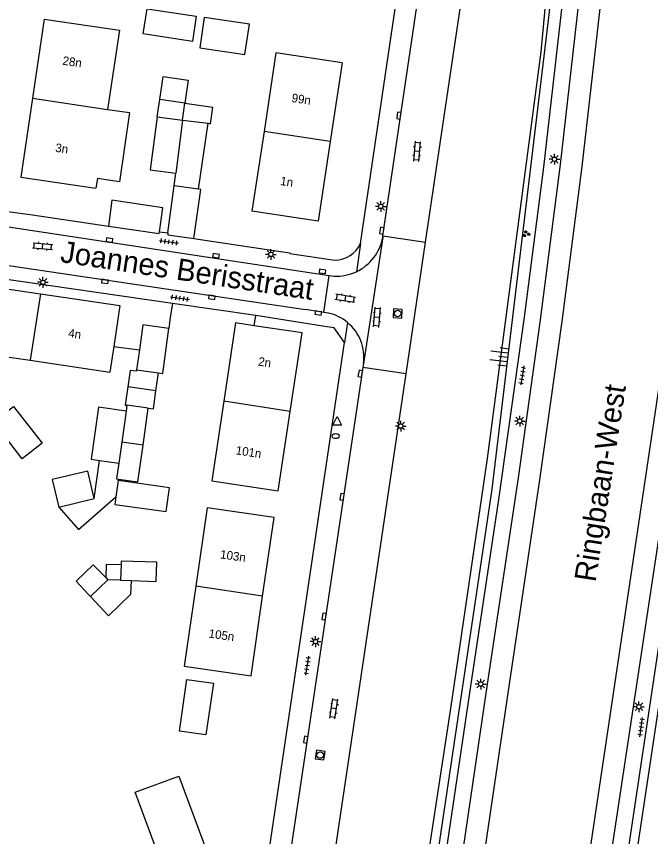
# Model space of a CAD drawing. Extents: x 131000 to 133014, y 396499 to 399001.
# Drawn here: x 132619.9 to 132693.3, y 397224 to 397319 of the extents above; entities that cross this region are included whole.
import ezdxf

# ---------------------------------------------------------------- set-up
doc = ezdxf.new("R2010")
doc.units = 0
for name, color, linetype in [('gg-afsc-erfafscheiding', 7, 'Continuous'), ('gg-afsc-hekwerk', 7, 'Continuous'), ('gg-anno-huisnummerreeks BGT', 7, 'Continuous'), ('gg-anno-openbare ruimte label', 7, 'Continuous'), ('gg-bbg-bijgebouw', 7, 'Continuous'), ('gg-bbg-gedigitaliseerde bebouwing', 7, 'Continuous'), ('gg-bbg-gedigitaliseerde bijgebouw', 7, 'Continuous'), ('gg-bbg-hoofdgebouw', 7, 'Continuous'), ('gg-bbg-luifel en loopbrug', 7, 'Continuous'), ('gg-bbg-tussenscheiding', 7, 'Continuous'), ('gg-knt-BGT kruinlijn', 7, 'Continuous'), ('gg-knt-verharding', 7, 'Continuous'), ('gt-bbg-plantopografie pand', 7, 'Continuous'), ('gt-grn-groengrens', 7, 'Continuous'), ('gt-grn-weggrens', 7, 'Continuous'), ('gt-symb-brandkraan', 7, 'Continuous'), ('gt-symb-groenvak', 7, 'Continuous'), ('gt-symb-klinker verharding', 7, 'Continuous'), ('gt-symb-kolk', 7, 'Continuous'), ('gt-symb-lichtmast', 7, 'Continuous'), ('gt-symb-rioolschacht', 7, 'Continuous'), ('gt-symb-talud symbool', 7, 'Continuous'), ('gt-symb-tegel verharding', 7, 'Continuous'), ('gt-symb-waterafsluiter', 7, 'Continuous')]:
    doc.layers.add(name, color=color, linetype=linetype)

# ---------------------------------------------------------------- blocks, each defined once
blk = doc.blocks.new('gt0-KL1')
at = {"layer": 'gt-symb-klinker verharding'}
for p, q in [((-1.15, 0.3), (1.15, 0.3)), ((-1, -0.3), (-1, 0.3)), ((-0.5, 0.3), (-0.5, 0.45)), ((0, -0.3), (0, 0.3)), ((0.5, 0.3), (0.5, 0.45)), ((1, -0.3), (1, 0.3)), ((-1.15, -0.3), (1.15, -0.3)), ((-0.5, -0.45), (-0.5, -0.3)), ((0.5, -0.45), (0.5, -0.3))]:
    blk.add_line(p, q, dxfattribs=at)
blk = doc.blocks.new('gt0-TEG1')
at = {"layer": 'gt-symb-tegel verharding'}
for p, q in [((-1.125, 0), (1.125, 0)), ((-0.9, -0.25), (-0.9, 0.25)), ((-0.45, -0.25), (-0.45, 0.25)), ((0, -0.25), (0, 0.25)), ((0.45, -0.25), (0.45, 0.25)), ((0.9, -0.25), (0.9, 0.25))]:
    blk.add_line(p, q, dxfattribs=at)
blk = doc.blocks.new('gt0-KOLK')
at = {"layer": 'gt-symb-kolk'}
blk.add_lwpolyline([(0, 0), (0.375, 0), (0.375, 0.4), (-0.375, 0.4), (-0.375, 0), (0, 0)], dxfattribs=at)
blk = doc.blocks.new('gt0-LMAST')
at = {"layer": 'gt-symb-lichtmast'}
for p, q in [((-0.182, 0.173), (-0.447, 0.438)), ((-0.005, 0.246), (-0.005, 0.621)), ((0.172, 0.173), (0.437, 0.438)), ((-0.255, -0.004), (-0.63, -0.004)), ((-0.182, -0.181), (-0.447, -0.446)), ((-0.005, -0.254), (-0.005, -0.629)), ((0.437, -0.446), (0.172, -0.181)), ((0.245, -0.004), (0.62, -0.004))]:
    blk.add_line(p, q, dxfattribs=at)
blk.add_circle((-0.005, -0.004), 0.25, dxfattribs=at)
blk = doc.blocks.new('gt0-RS')
at = {"layer": 'gt-symb-rioolschacht'}
blk.add_lwpolyline([(-0.5, -0.5), (0.5, -0.5), (0.5, 0.5), (-0.5, 0.5)], close=True, dxfattribs=at)
blk.add_circle((0, 0), 0.375, dxfattribs=at)
blk = doc.blocks.new('gt0-BR')
at = {"layer": 'gt-symb-brandkraan'}
for centre, radius, start, end in [((-0.244, 0), 0.206, 107.56694, 252.43307), ((0.599, -2.664), 3, 106.89205, 107.56694), ((0, -0.691), 0.938, 73.10799, 106.89205), ((-0.599, -2.664), 3, 72.43309, 73.10799), ((0.244, 0), 0.206, 287.56695, 72.43309), ((0.599, 2.664), 3, 252.43307, 253.10797), ((0, 0.691), 0.938, 253.10797, 286.89206), ((-0.599, 2.664), 3, 286.89206, 287.56695)]:
    blk.add_arc(centre, radius, start, end, dxfattribs=at)
blk = doc.blocks.new('gt0-WAFSL')
at = {"layer": 'gt-symb-waterafsluiter'}
for p, q in [((-0.5, -0.333), (0, 0.667)), ((0, 0.667), (0.5, -0.333)), ((0.5, -0.333), (-0.5, -0.333))]:
    blk.add_line(p, q, dxfattribs=at)
blk = doc.blocks.new('gt0-TALUD_1')
at = {"layer": 'gt-symb-talud symbool'}
for p, q in [((0, -1), (0, 0)), ((-1, -1), (-1, 0)), ((-0.5, -2), (-0.5, 0)), ((0.5, -2), (0.5, 0)), ((1, -1), (1, 0))]:
    blk.add_line(p, q, dxfattribs=at)
blk = doc.blocks.new('gt0-GRVAK')
at = {"layer": 'gt-symb-groenvak'}
for p, q in [((-0.11, 0.189), (-0.228, 0.24)), ((-0.182, 0.153), (0.088, 0.153)), ((-0.091, 0.211), (-0.156, 0.322)), ((-0.047, 0.214), (-0.047, 0.393)), ((-0.004, 0.211), (0.061, 0.322)), ((0.015, 0.189), (0.133, 0.24)), ((0.262, -0.052), (0.197, 0.059)), ((0.305, -0.049), (0.305, 0.13)), ((0.349, -0.052), (0.414, 0.059)), ((-0.245, -0.228), (-0.363, -0.177)), ((-0.318, -0.264), (-0.047, -0.264)), ((-0.226, -0.206), (-0.291, -0.095)), ((-0.183, -0.203), (-0.183, -0.024)), ((-0.139, -0.206), (-0.074, -0.095)), ((-0.12, -0.228), (-0.002, -0.177)), ((0.243, -0.074), (0.125, -0.023)), ((0.17, -0.11), (0.441, -0.11)), ((0.368, -0.074), (0.486, -0.023))]:
    blk.add_line(p, q, dxfattribs=at)

msp = doc.modelspace()

# ---------------------------------------------------------------- linework, layer by layer
at = {"layer": 'gg-afsc-erfafscheiding'}
for p, q in [((132621.747, 397296.039), (132630.546, 397294.741)), ((132636.435, 397294.087), (132637.429, 397293.942)), ((132640.41, 397293.285), (132649.674, 397291.902)), ((132647.596, 397284.373), (132637.965, 397285.745)), ((132647.419, 397283.188), (132647.596, 397284.373)), ((132631.156, 397280.796), (132634.115, 397280.382))]:
    msp.add_line(p, q, dxfattribs=at)
msp.add_lwpolyline([(132637.965, 397285.745), (132637.699, 397284.173), (132637.543, 397282.865)], dxfattribs=at)
at = {"layer": 'gg-afsc-hekwerk'}
msp.add_line((132649.674, 397291.902), (132651.555, 397291.621), dxfattribs=at)
at = {"layer": 'gg-bbg-bijgebouw'}
msp.add_line((132634.115, 397280.382), (132633.78, 397278.076), dxfattribs=at)
for points in [[(132636.435, 397294.087), (132636.852, 397296.872), (132630.945, 397297.757), (132630.546, 397294.741)], [(132630.546, 397294.741), (132636.402, 397293.866), (132636.435, 397294.087)], [(132637.429, 397293.942), (132637.401, 397293.726), (132640.41, 397293.285)], [(132637.543, 397282.865), (132634.535, 397283.275), (132634.115, 397280.382)], [(132633.78, 397278.076), (132633.756, 397277.908), (132633.063, 397278.009)]]:
    msp.add_lwpolyline(points, dxfattribs=at)
at = {"layer": 'gg-bbg-gedigitaliseerde bebouwing'}
for p, q in [((132648.551, 397305.689), (132647.15, 397296.46)), ((132645.26, 397283.51), (132643.9, 397274.427)), ((132612.34, 397280.52), (132621.461, 397279.175)), ((132621.461, 397279.175), (132630.705, 397277.8))]:
    msp.add_line(p, q, dxfattribs=at)
for points in [[(132623.08, 397318.73), (132631.798, 397317.444), (132630.442, 397308.268)], [(132657.6, 397313.66), (132649.936, 397314.808), (132648.551, 397305.689)], [(132630.442, 397308.268), (132632.986, 397307.891), (132631.803, 397299.882), (132629.258, 397300.259), (132629.09, 397299.12)], [(132643.9, 397274.427), (132642.517, 397265.196), (132650.2, 397264.03)]]:
    msp.add_lwpolyline(points, dxfattribs=at)
at = {"layer": 'gg-bbg-gedigitaliseerde bijgebouw'}
for p, q in [((132636.186, 397307.42), (132636.482, 397309.422)), ((132639.385, 397308.993), (132642.641, 397308.511)), ((132642.363, 397306.611), (132642.641, 397308.511)), ((132640.947, 397299.018), (132642.066, 397306.654)), ((132642.066, 397306.654), (132642.363, 397306.611)), ((132638.132, 397299.387), (132638.323, 397300.866)), ((132637.429, 397293.942), (132638.132, 397299.387)), ((132633.063, 397278.009), (132632.789, 397276.089)), ((132636.025, 397275.638), (132636.316, 397277.721)), ((132632.666, 397273.982), (132632.569, 397273.288)), ((132634.547, 397269.356), (132635.145, 397273.636)), ((132629.508, 397267.57), (132631.727, 397267.26)), ((132624.033, 397265.366), (132624.789, 397262.169)), ((132631.671, 397265.241), (132631.405, 397263.335)), ((132637.613, 397264.411), (132631.671, 397265.241)), ((132624.789, 397262.169), (132628.89, 397263.139)), ((132632.005, 397255.447), (132631.946, 397253.68)), ((132631.946, 397253.68), (132633.158, 397253.64)), ((132628.46, 397251.778), (132628.204, 397252.05))]:
    msp.add_line(p, q, dxfattribs=at)
for points in [[(132634.571, 397317.02), (132635.017, 397319.931), (132640.713, 397319.06), (132640.267, 397316.148), (132634.571, 397317.02)], [(132641.639, 397318.923), (132641.115, 397315.39), (132646.329, 397314.617), (132646.853, 397318.15), (132641.639, 397318.923)], [(132636.482, 397309.422), (132636.878, 397312.094), (132639.78, 397311.664), (132639.385, 397308.993)], [(132636.186, 397307.42), (132635.377, 397301.252), (132638.323, 397300.866)], [(132640.41, 397293.285), (132641.244, 397298.974), (132640.947, 397299.018)], [(132636.316, 397277.721), (132636.815, 397277.652), (132637.543, 397282.865)], [(132632.789, 397276.089), (132632.489, 397273.982), (132632.666, 397273.982)], [(132635.145, 397273.636), (132635.734, 397273.554), (132636.025, 397275.638)], [(132617.235, 397272.028), (132619.553, 397273.829), (132622.864, 397269.568), (132620.546, 397267.767), (132617.235, 397272.028)], [(132632.569, 397273.288), (132629.375, 397273.734), (132628.534, 397267.706), (132629.508, 397267.57)], [(132631.692, 397265.391), (132633.95, 397265.076), (132634.547, 397269.356)], [(132631.727, 397267.26), (132631.471, 397265.422), (132631.692, 397265.391)], [(132628.89, 397263.139), (132628.134, 397266.336), (132624.033, 397265.366)], [(132631.405, 397263.335), (132631.284, 397262.467), (132637.226, 397261.638), (132637.613, 397264.411)], [(132630.214, 397253.998), (132628.776, 397255.481), (132626.805, 397253.57), (132628.204, 397252.05)], [(132632.005, 397255.447), (132630.271, 397255.506), (132630.214, 397253.998)], [(132633.158, 397253.64), (132633.103, 397252.025), (132630.552, 397249.551), (132628.46, 397251.778)], [(132638.755, 397236.194), (132639.622, 397242.175), (132642.692, 397241.73), (132641.825, 397235.749), (132638.755, 397236.194)]]:
    msp.add_lwpolyline(points, dxfattribs=at)
at = {"layer": 'gg-bbg-hoofdgebouw'}
for p, q in [((132623.08, 397318.73), (132621.723, 397309.555)), ((132657.6, 397313.66), (132656.222, 397304.553)), ((132613.48, 397288.25), (132622.669, 397286.885)), ((132647.419, 397283.188), (132645.26, 397283.51)), ((132631.156, 397280.796), (132630.705, 397277.8)), ((132650.2, 397264.03), (132651.593, 397273.248))]:
    msp.add_line(p, q, dxfattribs=at)
for points in [[(132621.723, 397309.555), (132620.37, 397300.41), (132629.09, 397299.12)], [(132656.222, 397304.553), (132654.82, 397295.29), (132647.15, 397296.46)], [(132622.669, 397286.885), (132631.866, 397285.518), (132631.156, 397280.796)], [(132651.593, 397273.248), (132652.97, 397282.36), (132647.419, 397283.188)], [(132648.395, 397251.825), (132649.72, 397260.97), (132641.971, 397262.093), (132640.65, 397252.977)], [(132640.65, 397252.977), (132639.311, 397243.733), (132647.06, 397242.61), (132648.395, 397251.825)]]:
    msp.add_lwpolyline(points, dxfattribs=at)
at = {"layer": 'gg-bbg-luifel en loopbrug'}
for p, q in [((132628.89, 397263.139), (132629.508, 397267.57)), ((132631.671, 397265.241), (132631.692, 397265.391))]:
    msp.add_line(p, q, dxfattribs=at)
for points in [[(132624.789, 397262.169), (132627.068, 397259.554), (132631.405, 397263.335)], [(132633.158, 397253.64), (132636.064, 397253.541), (132636.139, 397255.762), (132632.021, 397255.901), (132632.005, 397255.447)]]:
    msp.add_lwpolyline(points, dxfattribs=at)
at = {"layer": 'gg-bbg-tussenscheiding'}
for p, q in [((132621.723, 397309.555), (132630.442, 397308.268)), ((132639.385, 397308.993), (132636.482, 397309.422)), ((132639.119, 397307.036), (132639.385, 397308.993)), ((132636.186, 397307.42), (132639.119, 397307.036)), ((132639.119, 397307.036), (132638.323, 397300.866)), ((132639.119, 397307.036), (132642.066, 397306.654)), ((132656.222, 397304.553), (132648.551, 397305.689)), ((132640.947, 397299.018), (132638.132, 397299.387)), ((132622.669, 397286.885), (132621.461, 397279.175)), ((132633.78, 397278.076), (132636.316, 397277.721)), ((132636.025, 397275.638), (132632.789, 397276.089)), ((132651.593, 397273.248), (132643.9, 397274.427)), ((132635.145, 397273.636), (132632.666, 397273.982)), ((132632.569, 397273.288), (132632.068, 397269.702)), ((132632.068, 397269.702), (132631.727, 397267.26)), ((132634.547, 397269.356), (132632.068, 397269.702)), ((132630.474, 397253.73), (132628.46, 397251.778)), ((132630.214, 397253.998), (132630.474, 397253.73)), ((132631.946, 397253.68), (132630.474, 397253.73)), ((132648.395, 397251.825), (132640.65, 397252.977))]:
    msp.add_line(p, q, dxfattribs=at)
at = {"layer": 'gg-knt-BGT kruinlijn'}
for points in [[(132687.612, 397384.36), (132686.71, 397369.27), (132681.54, 397319.25), (132674.92, 397264.22), (132666.55, 397207.9), (132664.71, 397192.42)], [(132686.23, 397187.54), (132686.43, 397189.85), (132688.55, 397200.93), (132703.667, 397301.54)]]:
    msp.add_lwpolyline(points, dxfattribs=at)
at = {"layer": 'gg-knt-verharding'}
for p, q in [((132659.729, 397292.719), (132670.32, 397364.73)), ((132662.326, 397293.62), (132672.74, 397364.137)), ((132667.27, 397292.864), (132677.74, 397363.523)), ((132685.536, 397187.658), (132702.593, 397301.709)), ((132616.725, 397296.715), (132621.747, 397296.039)), ((132617.076, 397294.92), (132656.109, 397289.014)), ((132662.3, 397293.445), (132662.326, 397293.62)), ((132662.326, 397293.62), (132667.27, 397292.864)), ((132665.005, 397277.616), (132667.27, 397292.864)), ((132616.277, 397290.553), (132653.375, 397285.072)), ((132637.965, 397285.745), (132613.62, 397289.3)), ((132655.481, 397284.732), (132656.109, 397289.014)), ((132656.109, 397289.014), (132656.655, 397288.931)), ((132655.481, 397284.732), (132653.375, 397285.072)), ((132655.608, 397283.089), (132647.596, 397284.373)), ((132656.04, 397284.642), (132655.481, 397284.732)), ((132660.01, 397278.352), (132649.122, 397205.451)), ((132660.081, 397278.824), (132660.01, 397278.352)), ((132665.005, 397277.616), (132660.01, 397278.352)), ((132653.442, 397199.79), (132665.005, 397277.616))]:
    msp.add_line(p, q, dxfattribs=at)
for points in [[(132688.57, 397384.218), (132688.237, 397378.659), (132687.106, 397363.428), (132685.568, 397344.906), (132683.946, 397328.098), (132680.942, 397301.568), (132678.68, 397284.16), (132675.707, 397263.043), (132672.614, 397242.435), (132666.508, 397201.205), (132665.813, 397196.188), (132665.55, 397192.318)], [(132690.438, 397383.944), (132690.108, 397378.483), (132688.99, 397363.577), (132687.439, 397344.79), (132685.797, 397327.817), (132682.87, 397301.876), (132680.546, 397283.874), (132677.98, 397265.549), (132674.417, 397241.646), (132667.36, 397193.663), (132667.915, 397192.767), (132667.385, 397189.367)], [(132692.935, 397383.578), (132692.617, 397378.32), (132691.467, 397363.274), (132689.951, 397344.805), (132688.322, 397327.816), (132685.347, 397301.649), (132683.053, 397283.695), (132680.467, 397265.315), (132676.823, 397240.876), (132669.205, 397188.952)], [(132680.923, 397186.07), (132702.679, 397332.157), (132707.007, 397361.032), (132710.019, 397381.287)], [(132682.697, 397185.662), (132683.116, 397188.252), (132683.775, 397188.793), (132694.882, 397262.57), (132699.24, 397292.075), (132705.103, 397331.241), (132709.448, 397360.51), (132712.545, 397381.042)], [(132651.555, 397291.621), (132651.548, 397291.574), (132656.75, 397290.79)], [(132657.88, 397281.26), (132656.68, 397282.93), (132655.608, 397283.089)], [(132648.375, 397212.561), (132649.13, 397217.29), (132648.43, 397217.37), (132657.88, 397281.26)]]:
    msp.add_lwpolyline(points, dxfattribs=at)
for centre, radius, start, end in [((132656.901, 397294.411), 5.485, 295.3114, 349.85445), ((132656.727, 397294.09), 3.3, 270.39478, 335.45397), ((132656.9, 397294.407), 5.481, 267.43927, 295.34214), ((132654.864, 397279.519), 5.256, 50.32916, 77.06783), ((132654.861, 397279.51), 5.265, 352.51151, 50.37274)]:
    msp.add_arc(centre, radius, start, end, dxfattribs=at)
at = {"layer": 'gt-bbg-plantopografie pand'}
msp.add_lwpolyline([(132642.172, 397221.597), (132637.108, 397219.721), (132633.631, 397229.108), (132638.695, 397230.984), (132642.172, 397221.597)], dxfattribs=at)
at = {"layer": 'gt-grn-groengrens'}
msp.add_lwpolyline([(132662.076, 397184.658), (132663.184, 397192.634), (132663.896, 397192.441), (132666.177, 397212.528), (132670.187, 397238.796), (132674.449, 397267.808), (132680.658, 397314.925), (132682.72, 397337.35), (132685.287, 397364.329), (132688.008, 397405.828), (132689.043, 397436.237), (132689.301, 397447.978), (132689.044, 397476.074)], dxfattribs=at)
at = {"layer": 'gt-grn-weggrens'}
for p, q in [((132662.3, 397293.445), (132660.081, 397278.824)), ((132659.729, 397292.719), (132659.246, 397289.453)), ((132658.219, 397283.565), (132657.88, 397281.26))]:
    msp.add_line(p, q, dxfattribs=at)

# ---------------------------------------------------------------- block references
at = {"layer": 'gt-symb-brandkraan'}
msp.add_blockref('gt0-BR', (132656.847, 397270.392), dxfattribs=at)
at = {"layer": 'gt-symb-groenvak'}
msp.add_blockref('gt0-GRVAK', (132678.919, 397293.843), dxfattribs=at)
at = {"layer": 'gt-symb-klinker verharding'}
for p, rotation in [((132666.285, 397303.393), 85.00791883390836), ((132622.922, 397292.404), -4.992081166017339), ((132657.955, 397286.357), 170.84860398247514), ((132661.641, 397284.164), 85.0079188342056), ((132656.644, 397238.798), 81.54573827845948)]:
    msp.add_blockref('gt0-KL1', p, dxfattribs=dict(at, rotation=rotation))
at = {"layer": 'gt-symb-kolk'}
for p, rotation in [((132664.372, 397307.518), 81.60242742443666), ((132662.396, 397294.181), 81.54573827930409), ((132630.622, 397292.93), -8.45426172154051), ((132642.967, 397291.114), -8.397572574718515), ((132655.299, 397289.278), -8.45426172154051), ((132630.15, 397288.517), 171.54573827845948), ((132642.536, 397286.673), 171.60242742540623), ((132654.875, 397284.85), 170.62242087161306), ((132659.902, 397277.6), 78.92612884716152), ((132657.78, 397263.329), 82.35613021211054), ((132655.695, 397249.446), 81.43241009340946), ((132653.57, 397235.165), 81.54573827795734)]:
    msp.add_blockref('gt0-KOLK', p, dxfattribs=dict(at, rotation=rotation))
at = {"layer": 'gt-symb-lichtmast'}
for p in [(132682.193, 397302.489), (132662.083, 397297.024), (132649.358, 397291.46), (132622.943, 397288.222), (132678.182, 397272.136), (132664.396, 397271.549), (132654.522, 397246.564), (132673.653, 397241.639), (132691.974, 397239.018)]:
    msp.add_blockref('gt0-LMAST', p, dxfattribs=at)
at = {"layer": 'gt-symb-rioolschacht'}
for p, rotation in [((132664.035, 397284.598), 86.67392639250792), ((132655.052, 397233.409), -98.51093419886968)]:
    msp.add_blockref('gt0-RS', p, dxfattribs=dict(at, rotation=rotation))
at = {"layer": 'gt-symb-talud symbool', "xscale": 1.0002244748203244, "yscale": 1.0002244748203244, "rotation": -96.89054832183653}
msp.add_blockref('gt0-TALUD_1', (132676.762, 397279.531), dxfattribs=at)
at = {"layer": 'gt-symb-tegel verharding'}
for p, rotation in [((132637.546, 397292.912), -8.567589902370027), ((132638.815, 397286.383), -8.567589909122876), ((132678.467, 397277.436), -99.15139601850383), ((132653.568, 397243.774), 81.60242742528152), ((132692.241, 397236.649), 81.48906580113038)]:
    msp.add_blockref('gt0-TEG1', p, dxfattribs=dict(at, rotation=rotation))
at = {"layer": 'gt-symb-waterafsluiter'}
msp.add_blockref('gt0-WAFSL', (132657.038, 397271.987), dxfattribs=at)

# ---------------------------------------------------------------- texts
at = {"layer": 'gg-anno-huisnummerreeks BGT'}
for s, rotation, p in [('28n', 351.6, (132625.165, 397313.454)), ('99n', 351.4, (132651.69, 397309.128)), ('3n', 351.6, (132624.328, 397303.361)), ('1n', 351.3, (132650.384, 397299.508)), ('4n', 351.5, (132625.828, 397281.866)), ('2n', 351.5, (132647.828, 397278.578)), ('101n', 351.4, (132645.227, 397268.282)), ('103n', 351.8, (132643.421, 397256.221)), ('105n', 351.8, (132642.091, 397247.041))]:
    msp.add_text(s, height=1, rotation=rotation, dxfattribs=at).set_placement(p)
at = {"layer": 'gg-anno-openbare ruimte label'}
for s, rotation, p in [('Joannes Berisstraat', 351.4, (132624.863, 397290.586)), ('Ringbaan-West', 81.2, (132686.953, 397253.39))]:
    msp.add_text(s, height=2.5, rotation=rotation, dxfattribs=at).set_placement(p)

doc.saveas('drawing.dxf')
